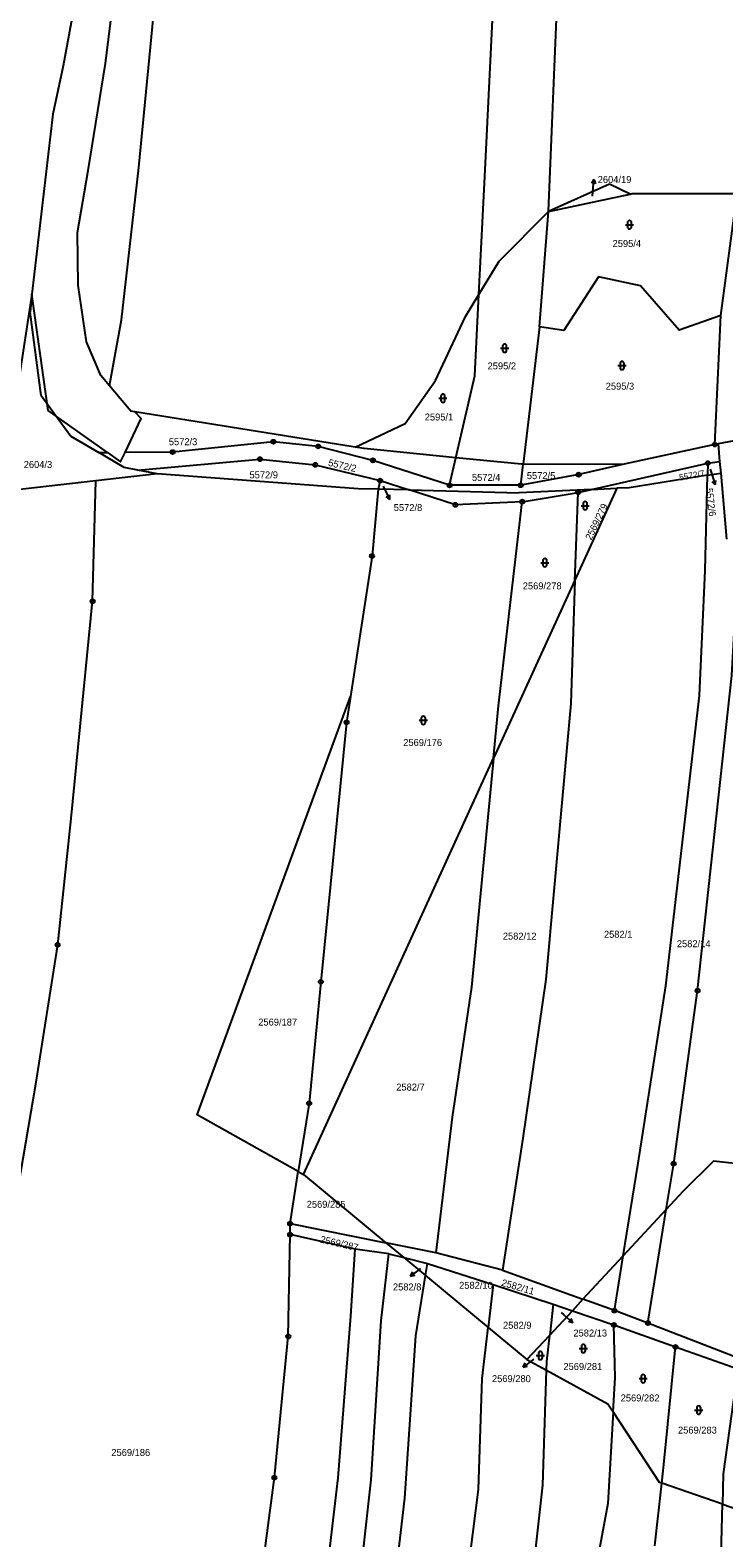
# Model space of a CAD drawing. Extents: x -733394 to -722299, y -1082822 to -1075049.
# Drawn here: x -728739.7 to -728570.3, y -1077688.1 to -1077320.2 of the extents above; entities that cross this region are included whole.
import ezdxf

# ---------------------------------------------------------------- set-up
doc = ezdxf.new("R2010")
doc.units = 0
for name, color, linetype in [('Hranice parcel', 7, 'Continuous'), ('Parcelní čísla', 7, 'Continuous'), ('Pop  PČ popisy', 7, 'Continuous'), ('Vnitřní kresba', 7, 'Continuous'), ('Značky bodu BP', 7, 'Continuous'), ('Značky kultur', 7, 'Continuous')]:
    doc.layers.add(name, color=color, linetype=linetype)

msp = doc.modelspace()

# ---------------------------------------------------------------- linework, layer by layer
at = {"layer": 'Hranice parcel'}
for p, q in [((-728598.2, -1077357.74), (-728613.11, -1077364.42)), ((-728613.11, -1077364.42), (-728593.15, -1077360.18)), ((-728593.15, -1077360.18), (-728598.2, -1077357.74)), ((-728571.06, -1077389.8), (-728567.05, -1077360.05)), ((-728615.29, -1077392.57), (-728613.11, -1077364.42)), ((-728572.49, -1077421.31), (-728571.06, -1077389.8)), ((-728615.29, -1077392.57), (-728619.29, -1077426.13)), ((-728660.35, -1077421.94), (-728714.07, -1077413.33)), ((-728572.49, -1077421.31), (-728595.05, -1077426.23)), ((-728571.72, -1077421.16), (-728572.49, -1077421.31)), ((-728562.99, -1077419.5), (-728571.72, -1077421.16)), ((-728571.72, -1077421.16), (-728571.33, -1077425.49)), ((-728637.25, -1077431.27), (-728635.7, -1077424.54)), ((-728619.9, -1077431.25), (-728619.29, -1077426.13)), ((-728595.05, -1077426.23), (-728619.29, -1077426.13)), ((-728602.62, -1077432.28), (-728574.21, -1077425.87)), ((-728574.21, -1077425.87), (-728574.28, -1077428.82)), ((-728574.21, -1077425.87), (-728571.33, -1077425.49)), ((-728571.33, -1077425.49), (-728571.07, -1077428.31)), ((-728708.68, -1077428.49), (-728723.61, -1077430.2)), ((-728708.68, -1077428.49), (-728713.4, -1077427.57)), ((-728654.2, -1077430.12), (-728654.73, -1077432.21)), ((-728654.2, -1077430.12), (-728647.11, -1077432.4)), ((-728574.28, -1077428.82), (-728571.07, -1077428.31)), ((-728571.07, -1077428.31), (-728569.61, -1077444.43)), ((-728647.11, -1077432.4), (-728654.73, -1077432.21)), ((-728619.9, -1077431.25), (-728637.25, -1077431.27)), ((-728619.52, -1077435.27), (-728605.87, -1077433.01)), ((-728596.43, -1077432), (-728606.68, -1077454.44)), ((-728605.87, -1077433.01), (-728602.62, -1077432.28)), ((-728602.62, -1077432.28), (-728596.43, -1077432)), ((-728606.68, -1077454.44), (-728626.53, -1077497.89)), ((-728672.93, -1077599.49), (-728626.53, -1077497.89)), ((-728676.2, -1077611.45), (-728674.19, -1077598.78)), ((-728674.19, -1077598.78), (-728672.93, -1077599.49)), ((-728672.93, -1077599.49), (-728652.81, -1077616.14)), ((-728588.84, -1077635.73), (-728584.35, -1077607.99)), ((-728676.2, -1077611.45), (-728652.81, -1077616.14)), ((-728676.2, -1077614.15), (-728676.2, -1077611.45)), ((-728660.28, -1077617.71), (-728676.2, -1077614.15)), ((-728652.09, -1077618.85), (-728660.28, -1077617.71)), ((-728640.6, -1077618.59), (-728652.81, -1077616.14)), ((-728652.81, -1077616.14), (-728648.45, -1077619.75)), ((-728652.09, -1077618.85), (-728648.45, -1077619.75)), ((-728648.45, -1077619.75), (-728642.68, -1077621.18)), ((-728648.45, -1077619.75), (-728643.15, -1077624.14)), ((-728643.15, -1077624.14), (-728642.68, -1077621.18)), ((-728642.68, -1077621.18), (-728626.62, -1077626.34)), ((-728624.36, -1077622.86), (-728640.6, -1077618.59)), ((-728643.15, -1077624.14), (-728627.85, -1077636.81)), ((-728624.36, -1077622.86), (-728604.69, -1077629.92)), ((-728626.62, -1077626.34), (-728627.85, -1077636.81)), ((-728626.62, -1077626.34), (-728611.94, -1077631.12)), ((-728611.94, -1077631.12), (-728612.79, -1077638.66)), ((-728612.79, -1077638.66), (-728607.28, -1077632.71)), ((-728611.94, -1077631.12), (-728607.28, -1077632.71)), ((-728604.69, -1077629.92), (-728607.28, -1077632.71)), ((-728607.28, -1077632.71), (-728597.12, -1077636.19)), ((-728597.02, -1077632.68), (-728604.69, -1077629.92)), ((-728588.84, -1077635.73), (-728597.02, -1077632.68)), ((-728597.12, -1077636.19), (-728582.1, -1077641.55)), ((-728627.85, -1077636.81), (-728618.36, -1077644.66)), ((-728618.36, -1077644.66), (-728612.79, -1077638.66)), ((-728582.1, -1077641.55), (-728566.91, -1077646.89)), ((-728618.36, -1077644.66), (-728613.6, -1077647.26)), ((-728587.11, -1077690.07), (-728585.43, -1077674.84)), ((-728570.63, -1077679.96), (-728585.43, -1077674.84))]:
    msp.add_line(p, q, dxfattribs=at)
for points in [[(-728670.07, -1076999.86), (-728666.81, -1077006.53), (-728667.14, -1077013.16), (-728674.63, -1077066.21), (-728683, -1077110.97), (-728698.85, -1077164.64), (-728706.48, -1077186.88), (-728714.23, -1077214.21), (-728717.34, -1077230.46), (-728722.11, -1077265.54), (-728723.46, -1077273.22), (-728726.19, -1077294.07), (-728728.65, -1077313.03), (-728731.63, -1077328.92), (-728734.14, -1077340.65), (-728739.22, -1077384.64)], [(-728630.1, -1077384.69), (-728628.6, -1077354.31), (-728626.54, -1077312.66), (-728615.22, -1077212.39), (-728606.15, -1077143.97), (-728603.48, -1077118.88), (-728602.19, -1077098.09)], [(-728613.11, -1077364.42), (-728610.95, -1077311.46), (-728604.62, -1077254.04), (-728596.94, -1077203.13), (-728590.59, -1077164.45), (-728585.84, -1077127.33), (-728582.3, -1077097.74)], [(-728720.33, -1077406.95), (-728722.44, -1077404.46), (-728725.87, -1077396.24), (-728727.9, -1077382.46), (-728728.07, -1077369.59), (-728725.52, -1077354.44), (-728721.29, -1077328.3), (-728718.62, -1077306.7), (-728717.31, -1077283.26), (-728712.79, -1077248.76), (-728707.33, -1077221.43), (-728698.22, -1077187.28), (-728689.37, -1077159.28)], [(-728720.33, -1077406.95), (-728717.34, -1077390.88), (-728713.14, -1077353.71), (-728708.51, -1077305.76), (-728698.59, -1077230.09), (-728689.37, -1077159.28)], [(-728593.15, -1077360.18), (-728592.68, -1077360.08), (-728567.05, -1077360.05)], [(-728630.1, -1077384.69), (-728625.15, -1077376.59), (-728613.11, -1077364.42)], [(-728571.06, -1077389.8), (-728581.2, -1077393.37), (-728590.63, -1077382.58), (-728600.91, -1077380.38), (-728609.33, -1077393.47), (-728615.29, -1077392.57)], [(-728739.22, -1077384.64), (-728745.32, -1077424.56), (-728746.96, -1077432.88)], [(-728720.8, -1077423.27), (-728735.24, -1077413.05), (-728739.22, -1077384.64)], [(-728660.35, -1077421.94), (-728648.1, -1077416.18), (-728640.72, -1077405.71), (-728633.39, -1077390.07), (-728630.1, -1077384.69)], [(-728635.7, -1077424.54), (-728631.08, -1077404.53), (-728630.1, -1077384.69)], [(-728714.07, -1077413.33), (-728715.05, -1077413.17), (-728720.33, -1077406.95)], [(-728716.5, -1077423.24), (-728712.52, -1077414.97), (-728714.07, -1077413.33)], [(-728637.25, -1077431.27), (-728655.97, -1077425.18), (-728669.34, -1077421.78), (-728680.27, -1077420.64), (-728704.88, -1077423.16), (-728716.5, -1077423.24)], [(-728635.7, -1077424.54), (-728658.08, -1077422.3), (-728660.35, -1077421.94)], [(-728713.4, -1077427.57), (-728716.7, -1077426.92), (-728722.88, -1077423.29), (-728720.8, -1077423.27)], [(-728720.8, -1077423.27), (-728717.6, -1077425.54), (-728716.5, -1077423.24)], [(-728713.4, -1077427.57), (-728683.56, -1077424.88), (-728670.06, -1077426.26), (-728654.2, -1077430.12)], [(-728619.29, -1077426.13), (-728619.73, -1077426.13), (-728635.7, -1077424.54)], [(-728595.05, -1077426.23), (-728605.73, -1077428.66), (-728619.9, -1077431.25)], [(-728760.94, -1077798.26), (-728758.47, -1077774.39), (-728748.28, -1077699.99), (-728744.29, -1077663.39), (-728743.22, -1077648.14), (-728743.81, -1077609.92), (-728738.22, -1077576.92), (-728732.94, -1077543.42), (-728729.65, -1077512.59), (-728724.4, -1077459.57), (-728723.61, -1077430.2)], [(-728723.61, -1077430.2), (-728744.27, -1077432.57), (-728746.96, -1077432.88)], [(-728654.73, -1077432.21), (-728659.56, -1077432.09), (-728708.68, -1077428.49)], [(-728597.02, -1077632.68), (-728594.88, -1077619.35), (-728591.25, -1077596.7), (-728584.47, -1077553.4), (-728576.24, -1077482.59), (-728574.85, -1077452.1), (-728574.28, -1077428.82)], [(-728574.28, -1077428.82), (-728593.43, -1077431.87), (-728596.43, -1077432)], [(-728654.73, -1077432.21), (-728656.19, -1077448.5), (-728661.43, -1077482.81)], [(-728619.52, -1077435.27), (-728635.83, -1077436.03), (-728647.11, -1077432.4)], [(-728606.68, -1077454.44), (-728606.62, -1077452.65), (-728605.87, -1077433.01)], [(-728626.53, -1077497.89), (-728625.29, -1077485.09), (-728619.52, -1077435.27)], [(-728606.68, -1077454.44), (-728607.65, -1077484.5), (-728613.73, -1077551.92), (-728619.34, -1077590.64), (-728624.36, -1077622.86)], [(-728584.35, -1077607.99), (-728582.54, -1077596.82), (-728576.71, -1077554.59), (-728568.34, -1077477.68), (-728567.6, -1077464.35)], [(-728674.19, -1077598.78), (-728698.88, -1077584.95), (-728661.43, -1077482.81)], [(-728661.43, -1077482.81), (-728662.4, -1077489.13), (-728668.7, -1077552.45), (-728671.55, -1077582.1), (-728674.19, -1077598.78)], [(-728626.53, -1077497.89), (-728631.92, -1077553.74), (-728636.61, -1077585.49), (-728640.6, -1077618.59)], [(-728544.41, -1077600.27), (-728546.94, -1077599.04), (-728572.8, -1077596.19), (-728580.26, -1077603.58), (-728584.35, -1077607.99)], [(-728698.19, -1077821.37), (-728688.03, -1077734.52), (-728680.03, -1077673.45), (-728676.63, -1077639), (-728676.2, -1077614.15)], [(-728683.74, -1077826.54), (-728683.6, -1077825.63), (-728671.75, -1077735.95), (-728664.43, -1077673.48), (-728661.4, -1077634.04), (-728660.28, -1077617.71)], [(-728675.43, -1077827.77), (-728672.41, -1077808.46), (-728663.25, -1077735.67), (-728656.42, -1077673.98), (-728653.98, -1077635.2), (-728652.09, -1077618.85)], [(-728666.65, -1077829.07), (-728663.41, -1077807.43), (-728654.73, -1077734.26), (-728648.22, -1077678.43), (-728645.46, -1077638.83), (-728643.15, -1077624.14)], [(-728597.33, -1077657.43), (-728596.83, -1077649.01), (-728597.12, -1077636.19)], [(-728548.87, -1077647.88), (-728566.58, -1077644.39), (-728588.84, -1077635.73)], [(-728649.89, -1077831.55), (-728646.38, -1077806.59), (-728637.74, -1077736), (-728630.23, -1077676.31), (-728629.31, -1077649.28), (-728627.85, -1077636.81)], [(-728613.6, -1077647.26), (-728613.53, -1077645.15), (-728612.79, -1077638.66)], [(-728585.43, -1077674.84), (-728584.92, -1077670.25), (-728582.1, -1077641.55)], [(-728632.37, -1077834.14), (-728627.12, -1077795.94), (-728621.46, -1077738.38), (-728614.49, -1077675.27), (-728613.6, -1077647.26)], [(-728613.6, -1077647.26), (-728598.64, -1077655.44), (-728597.33, -1077657.43)], [(-728566.91, -1077646.89), (-728570.44, -1077672.56), (-728570.63, -1077679.96)], [(-728597.33, -1077657.43), (-728598.66, -1077679.73), (-728600.9, -1077692.02), (-728604.31, -1077699.23), (-728603.48, -1077716.67), (-728604.56, -1077738.08), (-728609.33, -1077794.84), (-728615.49, -1077836.64)], [(-728585.43, -1077674.84), (-728586.01, -1077674.64), (-728597.33, -1077657.43)], [(-728583.67, -1077841.35), (-728576.86, -1077781.72), (-728572.07, -1077735.36), (-728570.63, -1077679.96)], [(-728570.63, -1077679.96), (-728559.35, -1077683.86), (-728548.67, -1077681.67)]]:
    msp.add_lwpolyline(points, dxfattribs=at)
at = {"layer": 'Pop  PČ popisy'}
for p, q in [((-728602.07, -1077356.64), (-728602.64, -1077357.6)), ((-728602.28, -1077359.63), (-728602.07, -1077356.64)), ((-728602.07, -1077356.64), (-728601.64, -1077357.67)), ((-728602.35, -1077360.74), (-728602.28, -1077359.63)), ((-728573.63, -1077427.35), (-728573.32, -1077428.34)), ((-728573.32, -1077428.34), (-728572.39, -1077431.19)), ((-728572.39, -1077431.19), (-728573.18, -1077430.4)), ((-728572.39, -1077431.19), (-728572.23, -1077430.09)), ((-728653.45, -1077431.48), (-728653.19, -1077432.02)), ((-728653.19, -1077432.02), (-728651.87, -1077434.72)), ((-728651.87, -1077434.72), (-728652.76, -1077434.04)), ((-728651.87, -1077434.72), (-728651.86, -1077433.6)), ((-728644.39, -1077622.4), (-728646.76, -1077624.25)), ((-728646.76, -1077624.25), (-728646.27, -1077623.24)), ((-728646.76, -1077624.25), (-728645.66, -1077624.03)), ((-728644.36, -1077622.38), (-728644.39, -1077622.4)), ((-728610, -1077633.17), (-728609.42, -1077633.67)), ((-728609.42, -1077633.67), (-728607.16, -1077635.64)), ((-728607.16, -1077635.64), (-728608.24, -1077635.36)), ((-728607.16, -1077635.64), (-728607.58, -1077634.6)), ((-728616.91, -1077644.67), (-728619.31, -1077646.48)), ((-728619.31, -1077646.48), (-728618.81, -1077645.47)), ((-728619.31, -1077646.48), (-728618.21, -1077646.27)), ((-728616.74, -1077644.54), (-728616.91, -1077644.67))]:
    msp.add_line(p, q, dxfattribs=at)
at = {"layer": 'Vnitřní kresba'}
for p, q in [((-728739.22, -1077384.64), (-728739.63, -1077389.03)), ((-728736.99, -1077409.36), (-728739.63, -1077389.03)), ((-728736.99, -1077409.36), (-728729.74, -1077419.25)), ((-728729.74, -1077419.25), (-728722.88, -1077423.29)), ((-728647.11, -1077432.4), (-728620.29, -1077433.07)), ((-728602.62, -1077432.28), (-728620.29, -1077433.07)), ((-728594.88, -1077619.35), (-728584.35, -1077607.99)), ((-728604.69, -1077629.92), (-728594.88, -1077619.35))]:
    msp.add_line(p, q, dxfattribs=at)
at = {"layer": 'Značky bodu BP'}
for centre, radius in [((-728704.88, -1077423.16), 0.5), ((-728680.27, -1077420.64), 0.5), ((-728680.27, -1077420.64), 0.0303), ((-728669.34, -1077421.78), 0.5), ((-728669.34, -1077421.78), 0.0303), ((-728572.49, -1077421.31), 0.5), ((-728572.49, -1077421.31), 0.0303), ((-728704.88, -1077423.16), 0.0303), ((-728683.56, -1077424.88), 0.5), ((-728683.56, -1077424.88), 0.0303), ((-728670.06, -1077426.26), 0.5), ((-728670.06, -1077426.26), 0.0303), ((-728655.97, -1077425.18), 0.5), ((-728655.97, -1077425.18), 0.0303), ((-728574.21, -1077425.87), 0.5), ((-728574.21, -1077425.87), 0.0303), ((-728654.2, -1077430.12), 0.5), ((-728654.2, -1077430.12), 0.0303), ((-728605.73, -1077428.66), 0.5), ((-728605.73, -1077428.66), 0.0303), ((-728637.25, -1077431.27), 0.5), ((-728637.25, -1077431.27), 0.0303), ((-728619.9, -1077431.25), 0.5), ((-728619.9, -1077431.25), 0.0303), ((-728605.87, -1077433.01), 0.5), ((-728605.87, -1077433.01), 0.0303), ((-728635.83, -1077436.03), 0.5), ((-728635.83, -1077436.03), 0.0303), ((-728619.52, -1077435.27), 0.5), ((-728619.52, -1077435.27), 0.0303), ((-728656.19, -1077448.5), 0.5), ((-728656.19, -1077448.5), 0.0303), ((-728724.4, -1077459.57), 0.5), ((-728724.4, -1077459.57), 0.0303), ((-728662.4, -1077489.13), 0.5), ((-728662.4, -1077489.13), 0.0303), ((-728732.94, -1077543.42), 0.5), ((-728732.94, -1077543.42), 0.0303), ((-728668.7, -1077552.45), 0.5), ((-728668.7, -1077552.45), 0.0303), ((-728576.71, -1077554.59), 0.5), ((-728576.71, -1077554.59), 0.0303), ((-728671.55, -1077582.1), 0.5), ((-728671.55, -1077582.1), 0.0303), ((-728582.54, -1077596.82), 0.5), ((-728582.54, -1077596.82), 0.0303), ((-728676.2, -1077611.45), 0.5), ((-728676.2, -1077614.15), 0.5), ((-728676.2, -1077611.45), 0.0303), ((-728676.2, -1077614.15), 0.0303), ((-728597.02, -1077632.68), 0.5), ((-728597.02, -1077632.68), 0.0303), ((-728597.12, -1077636.19), 0.5), ((-728597.12, -1077636.19), 0.0303), ((-728588.84, -1077635.73), 0.5), ((-728588.84, -1077635.73), 0.0303), ((-728676.63, -1077639), 0.5), ((-728676.63, -1077639), 0.0303), ((-728582.1, -1077641.55), 0.5), ((-728582.1, -1077641.55), 0.0303), ((-728680.03, -1077673.45), 0.5), ((-728680.03, -1077673.45), 0.0303)]:
    msp.add_circle(centre, radius, dxfattribs=at)
at = {"layer": 'Značky kultur'}
for p, q in [((-728594.34, -1077367.68), (-728592.34, -1077367.68)), ((-728593.84, -1077367.18), (-728593.84, -1077368.18)), ((-728592.84, -1077368.18), (-728592.84, -1077367.18)), ((-728624.33, -1077397.3), (-728624.33, -1077398.3)), ((-728623.33, -1077398.3), (-728623.33, -1077397.3)), ((-728624.83, -1077397.8), (-728622.83, -1077397.8)), ((-728596.14, -1077402.04), (-728594.14, -1077402.04)), ((-728595.64, -1077401.54), (-728595.64, -1077402.54)), ((-728594.64, -1077402.54), (-728594.64, -1077401.54)), ((-728639.89, -1077410.02), (-728637.89, -1077410.02)), ((-728639.39, -1077409.52), (-728639.39, -1077410.52)), ((-728638.39, -1077410.52), (-728638.39, -1077409.52)), ((-728605.16, -1077436.25), (-728603.16, -1077436.25)), ((-728604.66, -1077435.75), (-728604.66, -1077436.75)), ((-728603.66, -1077436.75), (-728603.66, -1077435.75)), ((-728615.01, -1077450.15), (-728613.01, -1077450.15)), ((-728614.51, -1077449.65), (-728614.51, -1077450.65)), ((-728613.51, -1077450.65), (-728613.51, -1077449.65)), ((-728644.66, -1077488.62), (-728642.66, -1077488.62)), ((-728644.16, -1077488.12), (-728644.16, -1077489.12)), ((-728643.16, -1077489.12), (-728643.16, -1077488.12)), ((-728616.08, -1077643.66), (-728614.08, -1077643.66)), ((-728615.58, -1077643.16), (-728615.58, -1077644.16)), ((-728614.58, -1077644.16), (-728614.58, -1077643.16)), ((-728605.59, -1077641.94), (-728603.59, -1077641.94)), ((-728605.09, -1077641.44), (-728605.09, -1077642.44)), ((-728604.09, -1077642.44), (-728604.09, -1077641.44)), ((-728591, -1077649.3), (-728589, -1077649.3)), ((-728590.5, -1077648.8), (-728590.5, -1077649.8)), ((-728589.5, -1077649.8), (-728589.5, -1077648.8)), ((-728577.43, -1077656.97), (-728575.43, -1077656.97)), ((-728576.93, -1077656.47), (-728576.93, -1077657.47)), ((-728575.93, -1077657.47), (-728575.93, -1077656.47))]:
    msp.add_line(p, q, dxfattribs=at)
for centre, start, end in [((-728593.34, -1077367.18), 0, 180), ((-728593.34, -1077368.18), 180, 359.9879), ((-728623.83, -1077397.3), 0, 180), ((-728623.83, -1077398.3), 180, 359.9879), ((-728595.14, -1077401.54), 0, 180), ((-728595.14, -1077402.54), 180, 359.9879), ((-728638.89, -1077409.52), 0, 180), ((-728638.89, -1077410.52), 180, 359.9879), ((-728604.16, -1077435.75), 0, 180), ((-728604.16, -1077436.75), 180, 359.9879), ((-728614.01, -1077449.65), 0, 180), ((-728614.01, -1077450.65), 180, 359.9879), ((-728643.66, -1077488.12), 0, 180), ((-728643.66, -1077489.12), 180, 359.9879), ((-728615.08, -1077643.16), 0, 180), ((-728604.59, -1077641.44), 0, 180), ((-728604.59, -1077642.44), 180, 359.9879), ((-728615.08, -1077644.16), 180, 359.9879), ((-728590, -1077648.8), 0, 180), ((-728590, -1077649.8), 180, 359.9879), ((-728576.43, -1077656.47), 0, 180), ((-728576.43, -1077657.47), 180, 359.9879)]:
    msp.add_arc(centre, 0.5, start, end, dxfattribs=at)

# ---------------------------------------------------------------- texts
at = {"layer": 'Parcelní čísla'}
for s, p in [('2604/19', (-728601.09, -1077357.49)), ('2595/4', (-728597.46, -1077373.11)), ('2595/2', (-728627.98, -1077402.98)), ('2595/3', (-728599.14, -1077407.93)), ('2595/1', (-728643.32, -1077415.45)), ('5572/3', (-728705.81, -1077421.48)), ('2604/3', (-728741.23, -1077427.04)), ('5572/9', (-728686.11, -1077429.57)), ('5572/4', (-728631.8, -1077430.19)), ('5572/5', (-728618.4, -1077429.76)), ('5572/8', (-728650.89, -1077437.55)), ('2569/278', (-728619.39, -1077456.67)), ('2569/176', (-728648.57, -1077494.89)), ('2582/12', (-728624.25, -1077542.15)), ('2582/1', (-728599.57, -1077541.7)), ('2582/14', (-728581.77, -1077544)), ('2569/187', (-728683.97, -1077563.12)), ('2582/7', (-728650.28, -1077578.98)), ('2569/285', (-728672.14, -1077607.6)), ('2582/8', (-728651.09, -1077627.77)), ('2582/10', (-728634.93, -1077627.37)), ('2582/9', (-728624.21, -1077637.12)), ('2582/13', (-728607.03, -1077639.01)), ('2569/281', (-728609.47, -1077647.18)), ('2569/280', (-728626.91, -1077650.15)), ('2569/282', (-728595.49, -1077654.86)), ('2569/283', (-728581.49, -1077662.7)), ('2569/186', (-728719.84, -1077668.16))]:
    msp.add_text(s, height=1.7, dxfattribs=at).set_placement(p)
for s, height, rotation, p in [('5572/2', 1.7, 347, (-728667.01, -1077426.49)), ('5572/7', 1.53, 10, (-728581.06, -1077430.14)), ('5572/6', 1.7, 277, (-728574.72, -1077432.05)), ('2569/279', 1.7, 64, (-728602.69, -1077444.78)), ('2569/287', 1.7, 347, (-728668.98, -1077616.05)), ('2582/11', 1.7, 344, (-728624.74, -1077626.6))]:
    msp.add_text(s, height=height, rotation=rotation, dxfattribs=at).set_placement(p)

doc.saveas('drawing.dxf')
